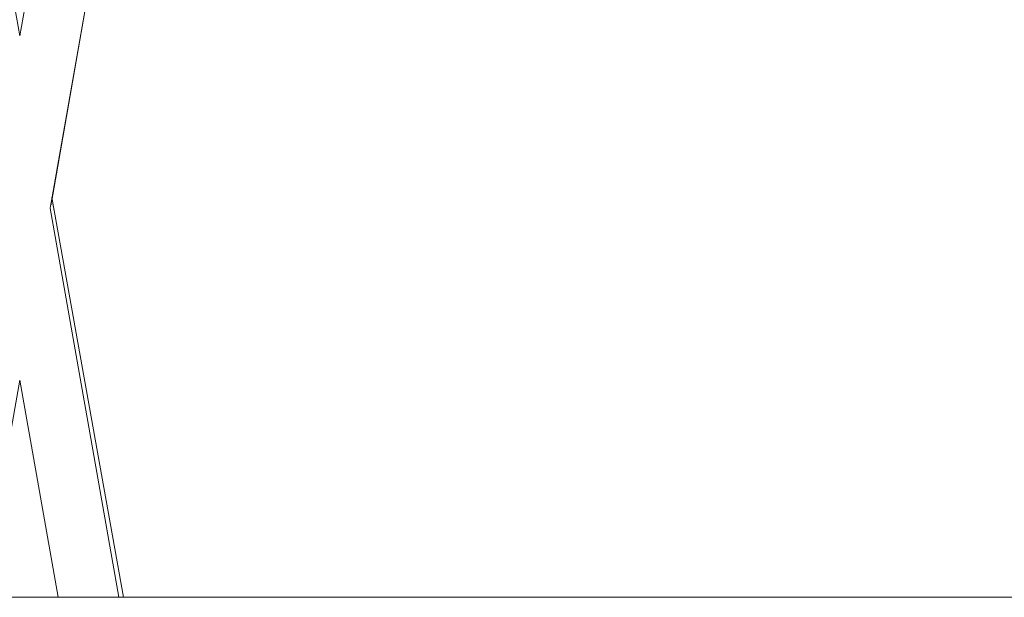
# Model space of a CAD drawing. Header units: millimetres. Extents: x -30280 to 309309, y -17460 to 4378.
# Tile 481 of 656: x 149429 to 149692, y -14920 to -14766. Entities that reach past the tile are written whole.
import ezdxf

# ---------------------------------------------------------------- set-up
doc = ezdxf.new("R2010")
doc.units = ezdxf.units.MM
doc.header["$MEASUREMENT"] = 0
doc.linetypes.add('Wipeout_Contour', pattern=[1000, 0, -1000])
doc.layers.add('P1_PLANTA PRIMERA_4_Nuevo_08_E_Envans secs', color=7, linetype='Continuous')
doc.layers.add('P1_PLANTA PRIMERA_4_Nuevo_09_EI_Mobiliari general', color=7, linetype='Continuous')
doc.layers.add('P1_PLANTA PRIMERA_4_Nuevo_09_EI_Mobiliari general_Pluma_Nº__1', color=7, linetype='Continuous', lineweight=5)
doc.layers.add('P1_PLANTA PRIMERA_4_Nuevo_14_PAV_Soft Light Grey 0554_Pluma_Nº__29', color=7, linetype='Continuous', lineweight=20)

msp = doc.modelspace()

# ---------------------------------------------------------------- wipeouts: each hides what was drawn before it
at = {"color": 254, "linetype": 'Wipeout_Contour', "lineweight": 0, "ltscale": 600655.634169}
msp.add_wipeout([(149428.93, -14765.86), (149428.93, -14768.14), (149448.46, -14659.08), (149471.13, -14530.5)], dxfattribs=at).dxf.layer = 'P1_PLANTA PRIMERA_4_Nuevo_09_EI_Mobiliari general'
at = {"color": 254, "linetype": 'Wipeout_Contour', "lineweight": 0, "ltscale": 600627.794057}
msp.add_wipeout([(149427.52, -14815.9), (149409.15, -14920.05), (149410.56, -14920.05), (149428.93, -14815.9)], dxfattribs=at).dxf.layer = 'P1_PLANTA PRIMERA_4_Nuevo_09_EI_Mobiliari general'

# ---------------------------------------------------------------- next in the draw order: wipeouts: each hides what was drawn before it
at = {"color": 254, "linetype": 'Wipeout_Contour', "lineweight": 0, "ltscale": 450480.239731}
msp.add_wipeout([(149448.46, -14659.08), (149428.93, -14768.14), (149428.93, -14769.82)], dxfattribs=at).dxf.layer = 'P1_PLANTA PRIMERA_4_Nuevo_09_EI_Mobiliari general'

# ---------------------------------------------------------------- next in the draw order: wipeouts: each hides what was drawn before it
at = {"color": 254, "linetype": 'Wipeout_Contour', "lineweight": 0, "ltscale": 600694.370176}
msp.add_wipeout([(149428.93, -14815.9), (149485.52, -14494.97), (149484.15, -14494.73), (149428.93, -14807.9)], dxfattribs=at).dxf.layer = 'P1_PLANTA PRIMERA_4_Nuevo_09_EI_Mobiliari general'

# ---------------------------------------------------------------- next in the draw order: wipeouts: each hides what was drawn before it
at = {"color": 254, "linetype": 'Wipeout_Contour', "lineweight": 0, "ltscale": 600699.310629}
msp.add_wipeout([(149428.93, -14815.9), (149430.34, -14815.9), (149486.88, -14495.22), (149485.52, -14494.97)], dxfattribs=at).dxf.layer = 'P1_PLANTA PRIMERA_4_Nuevo_09_EI_Mobiliari general'

# ---------------------------------------------------------------- next in the draw order: wipeouts: each hides what was drawn before it
at = {"color": 254, "linetype": 'Wipeout_Contour', "lineweight": 0, "ltscale": 600704.803329}
msp.add_wipeout([(149430.34, -14815.9), (149431.71, -14815.9), (149488.21, -14495.45), (149486.88, -14495.22)], dxfattribs=at).dxf.layer = 'P1_PLANTA PRIMERA_4_Nuevo_09_EI_Mobiliari general'
at = {"color": 254, "linetype": 'Wipeout_Contour', "lineweight": 0, "ltscale": 600632.725783}
msp.add_wipeout([(149428.93, -14815.9), (149410.56, -14920.05), (149411.97, -14920.05), (149428.93, -14823.9)], dxfattribs=at).dxf.layer = 'P1_PLANTA PRIMERA_4_Nuevo_09_EI_Mobiliari general'

# ---------------------------------------------------------------- next in the draw order: wipeouts: each hides what was drawn before it
at = {"color": 254, "linetype": 'Wipeout_Contour', "lineweight": 0, "ltscale": 600710.044442}
msp.add_wipeout([(149431.71, -14815.9), (149432.99, -14815.9), (149489.46, -14495.67), (149488.21, -14495.45)], dxfattribs=at).dxf.layer = 'P1_PLANTA PRIMERA_4_Nuevo_09_EI_Mobiliari general'
at = {"color": 254, "linetype": 'Wipeout_Contour', "lineweight": 0, "ltscale": 600637.042445}
msp.add_wipeout([(149428.93, -14823.9), (149411.97, -14920.05), (149413.34, -14920.05), (149428.93, -14831.65)], dxfattribs=at).dxf.layer = 'P1_PLANTA PRIMERA_4_Nuevo_09_EI_Mobiliari general'

# ---------------------------------------------------------------- next in the draw order: wipeouts: each hides what was drawn before it
at = {"color": 254, "linetype": 'Wipeout_Contour', "lineweight": 0, "ltscale": 600714.874665}
msp.add_wipeout([(149434.15, -14815.9), (149490.58, -14495.87), (149489.46, -14495.67), (149432.99, -14815.9)], dxfattribs=at).dxf.layer = 'P1_PLANTA PRIMERA_4_Nuevo_09_EI_Mobiliari general'
at = {"color": 254, "linetype": 'Wipeout_Contour', "lineweight": 0, "ltscale": 600641.163913}
msp.add_wipeout([(149428.93, -14831.65), (149413.34, -14920.05), (149414.63, -14920.05), (149428.93, -14838.93)], dxfattribs=at).dxf.layer = 'P1_PLANTA PRIMERA_4_Nuevo_09_EI_Mobiliari general'

# ---------------------------------------------------------------- next in the draw order: wipeouts: each hides what was drawn before it
at = {"color": 254, "linetype": 'Wipeout_Contour', "lineweight": 0, "ltscale": 450527.919788}
msp.add_wipeout([(149434.15, -14815.9), (149435.15, -14815.9), (149491.55, -14496.04)], dxfattribs=at).dxf.layer = 'P1_PLANTA PRIMERA_4_Nuevo_09_EI_Mobiliari general'
at = {"color": 254, "linetype": 'Wipeout_Contour', "lineweight": 0, "ltscale": 600644.965426}
msp.add_wipeout([(149428.93, -14838.93), (149414.63, -14920.05), (149415.79, -14920.05), (149428.93, -14845.51)], dxfattribs=at).dxf.layer = 'P1_PLANTA PRIMERA_4_Nuevo_09_EI_Mobiliari general'

# ---------------------------------------------------------------- next in the draw order: wipeouts: each hides what was drawn before it
at = {"color": 254, "linetype": 'Wipeout_Contour', "lineweight": 0, "ltscale": 450532.52}
msp.add_wipeout([(149436.56, -14815.9), (149492.92, -14496.28), (149435.96, -14815.9)], dxfattribs=at).dxf.layer = 'P1_PLANTA PRIMERA_4_Nuevo_09_EI_Mobiliari general'
at = {"color": 254, "linetype": 'Wipeout_Contour', "lineweight": 0, "ltscale": 600648.332012}
msp.add_wipeout([(149415.79, -14920.05), (149416.79, -14920.05), (149428.93, -14851.19), (149428.93, -14845.51)], dxfattribs=at).dxf.layer = 'P1_PLANTA PRIMERA_4_Nuevo_09_EI_Mobiliari general'

# ---------------------------------------------------------------- next in the draw order: wipeouts: each hides what was drawn before it
at = {"color": 254, "linetype": 'Wipeout_Contour', "lineweight": 0, "ltscale": 450494.208193}
msp.add_wipeout([(149428.93, -14772.6), (149478.11, -14493.67), (149428.93, -14770.52)], dxfattribs=at).dxf.layer = 'P1_PLANTA PRIMERA_4_Nuevo_09_EI_Mobiliari general'
at = {"color": 254, "linetype": 'Wipeout_Contour', "lineweight": 0, "ltscale": 450539.68609}
msp.add_wipeout([(149437.47, -14813.55), (149456.54, -14920.05), (149437.55, -14813.08)], dxfattribs=at).dxf.layer = 'P1_PLANTA PRIMERA_4_Nuevo_09_EI_Mobiliari general'
at = {"color": 254, "linetype": 'Wipeout_Contour', "lineweight": 0, "ltscale": 450490.011746}
msp.add_wipeout([(149428.93, -14851.19), (149416.79, -14920.05), (149428.93, -14855.79)], dxfattribs=at).dxf.layer = 'P1_PLANTA PRIMERA_4_Nuevo_09_EI_Mobiliari general'

# ---------------------------------------------------------------- next in the draw order: wipeouts: each hides what was drawn before it
at = {"color": 254, "linetype": 'Wipeout_Contour', "lineweight": 0, "ltscale": 450495.333696}
msp.add_wipeout([(149428.93, -14772.6), (149428.93, -14776), (149478.69, -14493.77)], dxfattribs=at).dxf.layer = 'P1_PLANTA PRIMERA_4_Nuevo_09_EI_Mobiliari general'
at = {"color": 254, "linetype": 'Wipeout_Contour', "lineweight": 0, "ltscale": 450539.149706}
msp.add_wipeout([(149437.47, -14813.55), (149437.26, -14814.69), (149456.13, -14920.05)], dxfattribs=at).dxf.layer = 'P1_PLANTA PRIMERA_4_Nuevo_09_EI_Mobiliari general'
at = {"color": 254, "linetype": 'Wipeout_Contour', "lineweight": 0, "ltscale": 450491.60992}
msp.add_wipeout([(149428.93, -14855.79), (149417.6, -14920.05), (149428.93, -14859.19)], dxfattribs=at).dxf.layer = 'P1_PLANTA PRIMERA_4_Nuevo_09_EI_Mobiliari general'

# ---------------------------------------------------------------- next in the draw order: wipeouts: each hides what was drawn before it
at = {"color": 254, "linetype": 'Wipeout_Contour', "lineweight": 0, "ltscale": 450496.917982}
msp.add_wipeout([(149428.93, -14780.6), (149479.48, -14493.91), (149428.93, -14776)], dxfattribs=at).dxf.layer = 'P1_PLANTA PRIMERA_4_Nuevo_09_EI_Mobiliari general'
at = {"color": 254, "linetype": 'Wipeout_Contour', "lineweight": 0, "ltscale": 600729.131751}
msp.add_wipeout([(149437.05, -14815.9), (149450.74, -14893.52), (149455.49, -14920.05), (149437.26, -14814.69)], dxfattribs=at).dxf.layer = 'P1_PLANTA PRIMERA_4_Nuevo_09_EI_Mobiliari general'
at = {"color": 254, "linetype": 'Wipeout_Contour', "lineweight": 0, "ltscale": 450492.745013}
msp.add_wipeout([(149428.93, -14859.19), (149418.2, -14920.05), (149428.93, -14861.27)], dxfattribs=at).dxf.layer = 'P1_PLANTA PRIMERA_4_Nuevo_09_EI_Mobiliari general'

# ---------------------------------------------------------------- next in the draw order: wipeouts: each hides what was drawn before it
at = {"color": 254, "linetype": 'Wipeout_Contour', "lineweight": 0, "ltscale": 450498.913105}
msp.add_wipeout([(149428.93, -14786.28), (149480.45, -14494.08), (149428.93, -14780.6)], dxfattribs=at).dxf.layer = 'P1_PLANTA PRIMERA_4_Nuevo_09_EI_Mobiliari general'
at = {"color": 254, "linetype": 'Wipeout_Contour', "lineweight": 0, "ltscale": 600706.507746}
msp.add_wipeout([(149428.93, -14815.9), (149447.29, -14920.05), (149448.71, -14920.05), (149430.34, -14815.9)], dxfattribs=at).dxf.layer = 'P1_PLANTA PRIMERA_4_Nuevo_09_EI_Mobiliari general'

# ---------------------------------------------------------------- next in the draw order: wipeouts: each hides what was drawn before it
at = {"color": 254, "linetype": 'Wipeout_Contour', "lineweight": 0, "ltscale": 600682.237176}
msp.add_wipeout([(149428.93, -14786.28), (149428.93, -14792.86), (149481.58, -14494.28), (149480.45, -14494.08)], dxfattribs=at).dxf.layer = 'P1_PLANTA PRIMERA_4_Nuevo_09_EI_Mobiliari general'
at = {"color": 254, "linetype": 'Wipeout_Contour', "lineweight": 0, "ltscale": 600703.170304}
msp.add_wipeout([(149428.93, -14815.9), (149428.93, -14823.9), (149445.88, -14920.05), (149447.29, -14920.05)], dxfattribs=at).dxf.layer = 'P1_PLANTA PRIMERA_4_Nuevo_09_EI_Mobiliari general'

# ---------------------------------------------------------------- next in the draw order: wipeouts: each hides what was drawn before it
at = {"color": 254, "linetype": 'Wipeout_Contour', "lineweight": 0, "ltscale": 600686.002662}
msp.add_wipeout([(149428.93, -14800.14), (149482.82, -14494.5), (149481.58, -14494.28), (149428.93, -14792.86)], dxfattribs=at).dxf.layer = 'P1_PLANTA PRIMERA_4_Nuevo_09_EI_Mobiliari general'
at = {"color": 254, "linetype": 'Wipeout_Contour', "lineweight": 0, "ltscale": 600701.965397}
msp.add_wipeout([(149428.93, -14831.65), (149444.52, -14920.05), (149445.88, -14920.05), (149428.93, -14823.9)], dxfattribs=at).dxf.layer = 'P1_PLANTA PRIMERA_4_Nuevo_09_EI_Mobiliari general'

# ---------------------------------------------------------------- next in the draw order: wipeouts: each hides what was drawn before it
at = {"color": 254, "linetype": 'Wipeout_Contour', "lineweight": 0, "ltscale": 600690.088315}
msp.add_wipeout([(149428.93, -14807.9), (149484.15, -14494.73), (149482.82, -14494.5), (149428.93, -14800.14)], dxfattribs=at).dxf.layer = 'P1_PLANTA PRIMERA_4_Nuevo_09_EI_Mobiliari general'
at = {"color": 254, "linetype": 'Wipeout_Contour', "lineweight": 0, "ltscale": 600700.814234}
msp.add_wipeout([(149428.93, -14838.93), (149443.23, -14920.05), (149444.52, -14920.05), (149428.93, -14831.65)], dxfattribs=at).dxf.layer = 'P1_PLANTA PRIMERA_4_Nuevo_09_EI_Mobiliari general'

# ---------------------------------------------------------------- next in the draw order: wipeouts: each hides what was drawn before it
at = {"color": 254, "linetype": 'Wipeout_Contour', "lineweight": 0, "ltscale": 450395.652618}
msp.add_wipeout([(149380.1, -14493.61), (149428.93, -14772.6), (149428.93, -14770.52)], dxfattribs=at).dxf.layer = 'P1_PLANTA PRIMERA_4_Nuevo_09_EI_Mobiliari general'
at = {"color": 254, "linetype": 'Wipeout_Contour', "lineweight": 0, "ltscale": 600699.750926}
msp.add_wipeout([(149428.93, -14838.93), (149428.93, -14845.51), (149442.07, -14920.05), (149443.23, -14920.05)], dxfattribs=at).dxf.layer = 'P1_PLANTA PRIMERA_4_Nuevo_09_EI_Mobiliari general'

# ---------------------------------------------------------------- next in the draw order: wipeouts: each hides what was drawn before it
at = {"color": 254, "linetype": 'Wipeout_Contour', "lineweight": 0, "ltscale": 600474.826405}
msp.add_wipeout([(149428.93, -14786.28), (149377.41, -14494.08), (149376.28, -14494.28), (149428.93, -14792.86)], dxfattribs=at).dxf.layer = 'P1_PLANTA PRIMERA_4_Nuevo_09_EI_Mobiliari general'
at = {"color": 254, "linetype": 'Wipeout_Contour', "lineweight": 0, "ltscale": 600698.806759}
msp.add_wipeout([(149442.07, -14920.05), (149428.93, -14845.51), (149428.93, -14851.19), (149441.07, -14920.05)], dxfattribs=at).dxf.layer = 'P1_PLANTA PRIMERA_4_Nuevo_09_EI_Mobiliari general'

# ---------------------------------------------------------------- next in the draw order: wipeouts: each hides what was drawn before it
at = {"color": 254, "linetype": 'Wipeout_Contour', "lineweight": 0, "ltscale": 600473.871455}
msp.add_wipeout([(149375.04, -14494.5), (149428.93, -14800.14), (149428.93, -14792.86), (149376.28, -14494.28)], dxfattribs=at).dxf.layer = 'P1_PLANTA PRIMERA_4_Nuevo_09_EI_Mobiliari general'
at = {"color": 254, "linetype": 'Wipeout_Contour', "lineweight": 0, "ltscale": 450514.363894}
msp.add_wipeout([(149428.93, -14855.79), (149440.26, -14920.05), (149428.93, -14851.19)], dxfattribs=at).dxf.layer = 'P1_PLANTA PRIMERA_4_Nuevo_09_EI_Mobiliari general'

# ---------------------------------------------------------------- next in the draw order: wipeouts: each hides what was drawn before it
at = {"color": 254, "linetype": 'Wipeout_Contour', "lineweight": 0, "ltscale": 450514.558437}
msp.add_wipeout([(149428.93, -14855.79), (149428.93, -14859.19), (149439.66, -14920.05)], dxfattribs=at).dxf.layer = 'P1_PLANTA PRIMERA_4_Nuevo_09_EI_Mobiliari general'

# ---------------------------------------------------------------- next in the draw order: wipeouts: each hides what was drawn before it
at = {"color": 254, "linetype": 'Wipeout_Contour', "lineweight": 0, "ltscale": 450514.733378}
msp.add_wipeout([(149428.93, -14861.27), (149439.29, -14920.05), (149428.93, -14859.19)], dxfattribs=at).dxf.layer = 'P1_PLANTA PRIMERA_4_Nuevo_09_EI_Mobiliari general'

# ---------------------------------------------------------------- next in the draw order: wipeouts: each hides what was drawn before it
at = {"color": 254, "linetype": 'Wipeout_Contour', "lineweight": 0, "ltscale": 450537.062623}
msp.add_wipeout([(149436.56, -14815.9), (149454.93, -14920.05), (149436.93, -14815.9)], dxfattribs=at).dxf.layer = 'P1_PLANTA PRIMERA_4_Nuevo_09_EI_Mobiliari general'

# ---------------------------------------------------------------- next in the draw order: wipeouts: each hides what was drawn before it
at = {"color": 254, "linetype": 'Wipeout_Contour', "lineweight": 0, "ltscale": 450535.494381}
msp.add_wipeout([(149435.96, -14815.9), (149454.33, -14920.05), (149436.56, -14815.9)], dxfattribs=at).dxf.layer = 'P1_PLANTA PRIMERA_4_Nuevo_09_EI_Mobiliari general'

# ---------------------------------------------------------------- next in the draw order: wipeouts: each hides what was drawn before it
at = {"color": 254, "linetype": 'Wipeout_Contour', "lineweight": 0, "ltscale": 450533.270886}
msp.add_wipeout([(149435.15, -14815.9), (149453.52, -14920.05), (149435.96, -14815.9)], dxfattribs=at).dxf.layer = 'P1_PLANTA PRIMERA_4_Nuevo_09_EI_Mobiliari general'

# ---------------------------------------------------------------- next in the draw order: wipeouts: each hides what was drawn before it
at = {"color": 254, "linetype": 'Wipeout_Contour', "lineweight": 0, "ltscale": 600726.476965}
msp.add_wipeout([(149435.15, -14815.9), (149434.15, -14815.9), (149452.52, -14920.05), (149453.52, -14920.05)], dxfattribs=at).dxf.layer = 'P1_PLANTA PRIMERA_4_Nuevo_09_EI_Mobiliari general'

# ---------------------------------------------------------------- next in the draw order: wipeouts: each hides what was drawn before it
at = {"color": 254, "linetype": 'Wipeout_Contour', "lineweight": 0, "ltscale": 600722.175819}
msp.add_wipeout([(149432.99, -14815.9), (149451.36, -14920.05), (149452.52, -14920.05), (149434.15, -14815.9)], dxfattribs=at).dxf.layer = 'P1_PLANTA PRIMERA_4_Nuevo_09_EI_Mobiliari general'

# ---------------------------------------------------------------- next in the draw order: wipeouts: each hides what was drawn before it
at = {"color": 254, "linetype": 'Wipeout_Contour', "lineweight": 0, "ltscale": 600717.313331}
msp.add_wipeout([(149431.71, -14815.9), (149450.07, -14920.05), (149451.36, -14920.05), (149432.99, -14815.9)], dxfattribs=at).dxf.layer = 'P1_PLANTA PRIMERA_4_Nuevo_09_EI_Mobiliari general'

# ---------------------------------------------------------------- next in the draw order: wipeouts: each hides what was drawn before it
at = {"color": 254, "linetype": 'Wipeout_Contour', "lineweight": 0, "ltscale": 600712.037193}
msp.add_wipeout([(149430.34, -14815.9), (149448.71, -14920.05), (149450.07, -14920.05), (149431.71, -14815.9)], dxfattribs=at).dxf.layer = 'P1_PLANTA PRIMERA_4_Nuevo_09_EI_Mobiliari general'

# ---------------------------------------------------------------- next in the draw order: wipeouts: each hides what was drawn before it
at = {"color": 254, "linetype": 'Wipeout_Contour', "lineweight": 0, "ltscale": 11546169.40718183}
msp.add_wipeout([(147377.62, -12475.05), (147377.62, -14920.05), (147901.16, -14920.05), (147903.85, -14904.98), (147970.96, -14530.19), (147971.59, -14527.86), (147975.53, -14505.56), (147953.93, -14505.56), (147953.93, -14450), (147967.57, -14023.89), (148390.29, -14023.89), (148403.86, -14450), (148403.93, -14505.56), (148382.33, -14505.56), (148386.26, -14527.86), (148386.9, -14530.19), (148428.93, -14764.93), (148470.96, -14530.19), (148471.59, -14527.86), (148475.53, -14505.56), (148453.93, -14505.56), (148453.93, -14450), (148467.57, -14023.89), (148890.29, -14023.89), (148903.86, -14450), (148903.93, -14505.56), (148882.33, -14505.56), (148886.26, -14527.86), (148886.9, -14530.19), (148928.93, -14764.93), (148970.96, -14530.19), (148971.59, -14527.86), (148975.53, -14505.56), (148953.93, -14505.56), (148953.93, -14450), (148967.57, -14023.89), (149390.29, -14023.89), (149403.86, -14450), (149403.93, -14505.56), (149382.33, -14505.56), (149386.26, -14527.86), (149386.9, -14530.19), (149428.93, -14764.93), (149470.96, -14530.19), (149471.59, -14527.86), (149475.53, -14505.56), (149453.93, -14505.56), (149453.93, -14450), (149467.57, -14023.89), (149890.29, -14023.89), (149903.86, -14450), (149903.93, -14505.56), (149882.33, -14505.56), (149886.26, -14527.86), (149886.9, -14530.19), (149928.93, -14764.93), (149970.96, -14530.19), (149971.59, -14527.86), (149975.53, -14505.56), (149953.93, -14505.56), (149953.93, -14450), (149967.57, -14023.89), (150390.29, -14023.89), (150403.86, -14450), (150403.93, -14505.56), (150382.33, -14505.56), (150386.26, -14527.86), (150386.9, -14530.19), (150428.93, -14764.93), (150470.96, -14530.19), (150471.59, -14527.86), (150475.53, -14505.56), (150453.93, -14505.56), (150453.93, -14450), (150467.57, -14023.89), (150732.62, -14023.89), (150732.62, -12475.05)], dxfattribs=at).dxf.layer = 'P1_PLANTA PRIMERA_4_Nuevo_08_E_Envans secs'

# ---------------------------------------------------------------- next in the draw order: linework, layer by layer
at = {"layer": 'P1_PLANTA PRIMERA_4_Nuevo_09_EI_Mobiliari general_Pluma_Nº__1', "color": 7, "linetype": 'Continuous', "lineweight": 5}
msp.add_line((149428.93, -14769.82), (149380.22, -14493.58), dxfattribs=at)

# ---------------------------------------------------------------- next in the draw order: wipeouts: each hides what was drawn before it
at = {"color": 254, "linetype": 'Wipeout_Contour', "lineweight": 0, "ltscale": 450510.121489}
msp.add_wipeout([(149428.93, -14861.97), (149418.69, -14920.05), (149439.17, -14920.05)], dxfattribs=at).dxf.layer = 'P1_PLANTA PRIMERA_4_Nuevo_08_E_Envans secs'

# ---------------------------------------------------------------- next in the draw order: linework, layer by layer
at = {"layer": 'P1_PLANTA PRIMERA_4_Nuevo_09_EI_Mobiliari general_Pluma_Nº__1', "color": 7, "linetype": 'Continuous', "lineweight": 5}
msp.add_line((149418.69, -14920.05), (149428.93, -14861.97), dxfattribs=at)

# ---------------------------------------------------------------- next in the draw order: wipeouts: each hides what was drawn before it
at = {"color": 254, "linetype": 'Wipeout_Contour', "lineweight": 0, "ltscale": 3759734.869025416}
msp.add_wipeout([(149438.56, -14807.36), (149437.55, -14813.08), (149456.7, -14920.05), (149901.16, -14920.05), (149920.31, -14813.08), (149919.31, -14807.4), (149870.49, -14530.51), (149869.17, -14527.56), (149867.51, -14525.23), (149865.39, -14523.15), (149862.94, -14521.46), (149860.22, -14520.22), (149857.33, -14519.47), (149854.35, -14519.22), (149685.44, -14519.66), (149678.93, -14519.68), (149672.42, -14519.7), (149503.5, -14519.2), (149500.52, -14519.47), (149497.63, -14520.22), (149494.92, -14521.46), (149492.47, -14523.15), (149490.35, -14525.23), (149488.69, -14527.56), (149487.48, -14530.11)], dxfattribs=at).dxf.layer = 'P1_PLANTA PRIMERA_4_Nuevo_08_E_Envans secs'

# ---------------------------------------------------------------- next in the draw order: linework, layer by layer
at = {"layer": 'P1_PLANTA PRIMERA_4_Nuevo_09_EI_Mobiliari general_Pluma_Nº__1', "color": 7, "linetype": 'Continuous', "lineweight": 5}
for p, q in [((149428.93, -14769.82), (149477.64, -14493.58)), ((149437.05, -14815.9), (149493.39, -14496.36)), ((149456.7, -14920.05), (149437.55, -14813.08)), ((149455.42, -14920.05), (149437.05, -14815.9)), ((149439.17, -14920.05), (149428.93, -14861.97))]:
    msp.add_line(p, q, dxfattribs=at)
at = {"layer": 'P1_PLANTA PRIMERA_4_Nuevo_14_PAV_Soft Light Grey 0554_Pluma_Nº__29', "color": 7, "linetype": 'Continuous', "lineweight": 20}
msp.add_line((151941.36, -14920.05), (146255.12, -14920.05), dxfattribs=at)

doc.saveas('drawing.dxf')
